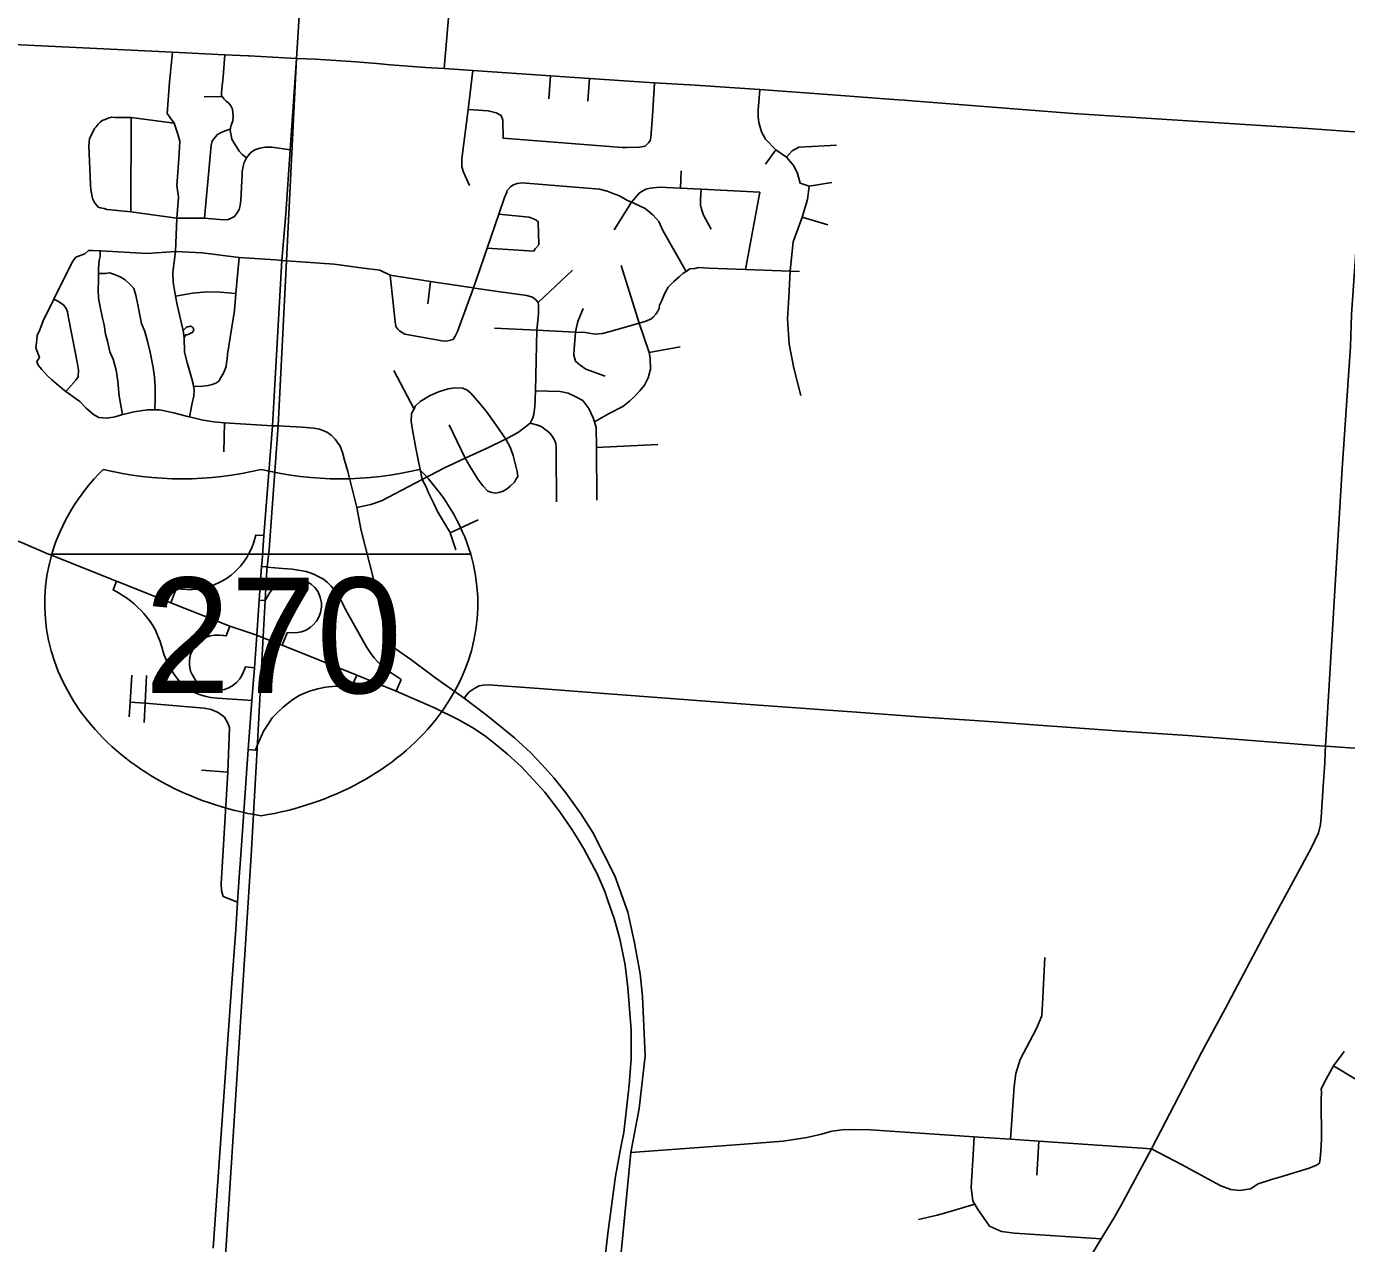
# Model space of a CAD drawing. Extents: x 1755200 to 1902939, y 644115 to 788070.
# Drawn here: x 1863492 to 1874924, y 725068 to 735609 of the extents above; entities that cross this region are included whole.
import ezdxf

# ---------------------------------------------------------------- set-up
doc = ezdxf.new("R2010")
doc.units = 0
for name, color, linetype in [('GM_X_City_Street', 7, 'Continuous'), ('GM_X_County_Road', 7, 'Continuous'), ('GM_X_Interchange_Ramps', 7, 'Continuous'), ('GM_X_Interstate_Route', 7, 'Continuous'), ('GM_X_Interstate_Shield', 7, 'Continuous'), ('GM_X_State_Route', 7, 'Continuous'), ('GM_X_Township', 7, 'Continuous')]:
    doc.layers.add(name, color=color, linetype=linetype)

msp = doc.modelspace()

# ---------------------------------------------------------------- linework, layer by layer
at = {"layer": 'GM_X_City_Street'}
for points in [[(1865832, 735332), (1865883, 736166)], [(1867109, 735243), (1867161, 735857), (1867181, 735892), (1867216, 735925), (1867269, 735947), (1867307, 735950), (1867353, 735942)], [(1864903, 732228), (1864928, 732346), (1864941, 732410), (1864944, 732462), (1864940, 732493), (1864937, 732514), (1864924, 732558), (1864901, 732637), (1864884, 732699), (1864860, 732788), (1864858, 732912), (1864850, 732975), (1864798, 733198), (1864784, 733272), (1864764, 733395), (1864761, 733480), (1864784, 733660), (1864795, 733949), (1864810, 734131), (1864795, 734231), (1864804, 734343), (1864815, 734508), (1864821, 734614), (1864804, 734677), (1864770, 734771), (1864711, 734856), (1864732, 735125), (1864756, 735386)], [(1865399, 734471), (1865360, 734500), (1865334, 734528), (1865309, 734571), (1865292, 734599), (1865272, 734631), (1865265, 734663), (1865256, 734708), (1865257, 734720), (1865258, 734729), (1865265, 734755), (1865279, 734790), (1865282, 734829), (1865276, 734891), (1865262, 734921), (1865245, 734944), (1865223, 734960), (1865203, 734978), (1865186, 735003), (1865182, 735009), (1865180, 735031), (1865185, 735067), (1865197, 735171), (1865209, 735364)], [(1865832, 735332), (1865996, 735324), (1866346, 735301), (1866418, 735296)], [(1866418, 735296), (1866526, 735287), (1866643, 735276), (1866950, 735254)], [(1866950, 735254), (1867109, 735243), (1867358, 735227), (1868029, 735181), (1868368, 735159), (1868842, 735127)], [(1867330, 734230), (1867276, 734347), (1867263, 734393), (1867262, 734461), (1867316, 734890), (1867358, 735227)], [(1867316, 734890), (1867491, 734879), (1867560, 734861), (1867602, 734837), (1867617, 734798), (1867620, 734640), (1868651, 734561), (1868693, 734560), (1868802, 734562), (1868849, 734573), (1868880, 734600), (1868894, 734622), (1868899, 734648), (1868913, 734833), (1868932, 735121)], [(1868015, 734982), (1868029, 735181)], [(1868354, 734961), (1868368, 735159)], [(1868842, 735127), (1868932, 735121), (1869284, 735099), (1869842, 735062), (1870470, 735015)], [(1865032, 735000), (1865186, 735003)], [(1870198, 732413), (1870138, 732650), (1870096, 732857), (1870083, 733075), (1870094, 733261), (1870105, 733490), (1870105, 733491), (1870132, 733742), (1870172, 733852), (1870206, 733947), (1870209, 733956), (1870257, 734110), (1870269, 734226), (1870192, 734251), (1870168, 734336), (1870137, 734401), (1870073, 734476), (1869983, 734540), (1869893, 734632), (1869858, 734696), (1869833, 734777), (1869829, 734825), (1869830, 734889), (1869833, 734954), (1869842, 735062)], [(1864063, 734686), (1864082, 734724), (1864096, 734740), (1864114, 734761), (1864131, 734779), (1864147, 734795), (1864173, 734804), (1864201, 734814), (1864228, 734823), (1864254, 734819), (1864372, 734820), (1864400, 734819), (1864770, 734771)], [(1864395, 734004), (1864400, 734819)], [(1864112, 734044), (1864081, 734084), (1864064, 734118), (1864060, 734135), (1864049, 734195), (1864046, 734239), (1864033, 734575), (1864038, 734639), (1864063, 734686)], [(1865035, 733947), (1865093, 734581), (1865100, 734615), (1865114, 734634), (1865147, 734674), (1865178, 734691), (1865214, 734704), (1865257, 734720)], [(1864112, 734044), (1864134, 734037), (1864164, 734031), (1864188, 734024), (1864222, 734019), (1864395, 734004), (1864795, 733949), (1865035, 733947), (1865197, 733933), (1865243, 733936), (1865293, 733963), (1865312, 733987), (1865333, 734023), (1865343, 734058), (1865348, 734104), (1865357, 734272), (1865360, 734325), (1865361, 734352), (1865368, 734397), (1865378, 734431), (1865399, 734471), (1865409, 734486), (1865430, 734510), (1865448, 734525), (1865471, 734539), (1865513, 734555), (1865560, 734563), (1865617, 734563), (1865776, 734541)], [(1870073, 734476), (1870124, 734530), (1870182, 734563), (1870292, 734569), (1870508, 734581)], [(1869892, 734417), (1869983, 734540)], [(1869157, 734207), (1869161, 734357)], [(1867364, 733345), (1867482, 733689), (1867583, 733984), (1867632, 734128), (1867651, 734172), (1867653, 734186), (1867686, 734223)], [(1867686, 734223), (1867710, 734237), (1867742, 734248), (1867784, 734253), (1868454, 734198), (1868521, 734181), (1868563, 734164), (1868629, 734143), (1868692, 734104), (1868731, 734087), (1868759, 734075), (1868849, 734031), (1868916, 733976), (1868967, 733919), (1869003, 733840), (1869205, 733487)], [(1868731, 734087), (1868801, 734168), (1868822, 734179), (1868856, 734199), (1868892, 734208), (1868974, 734216), (1869157, 734207), (1869335, 734198), (1869844, 734172)], [(1870269, 734226), (1870466, 734256)], [(1868581, 733846), (1868731, 734087)], [(1869423, 733852), (1869354, 733973), (1869339, 734026), (1869328, 734064), (1869329, 734112), (1869335, 734198)], [(1869719, 733505), (1869844, 734172)], [(1867482, 733689), (1867885, 733663), (1867897, 733683), (1867928, 733717), (1867924, 733917), (1867904, 733933), (1867845, 733956), (1867583, 733984)], [(1870209, 733956), (1870433, 733891)], [(1863605, 732743), (1863573, 732826), (1863578, 732870), (1863586, 732932), (1863607, 732980), (1863636, 733058), (1863729, 733247), (1863875, 733543), (1863895, 733575), (1863921, 733611), (1863997, 733638)], [(1863997, 733638), (1864030, 733669), (1864068, 733669), (1864130, 733665), (1864136, 733664), (1864538, 733642), (1864784, 733660), (1865015, 733649), (1865335, 733609), (1865649, 733586)], [(1864324, 732247), (1864294, 732406), (1864283, 732537), (1864269, 732633), (1864243, 732727), (1864214, 732790), (1864194, 732884), (1864177, 732945), (1864164, 733025), (1864150, 733083), (1864131, 733179), (1864115, 733254), (1864112, 733326), (1864116, 733410), (1864117, 733456), (1864117, 733470), (1864116, 733508), (1864123, 733581), (1864130, 733615), (1864130, 733665)], [(1864940, 732493), (1864996, 732491), (1865067, 732498), (1865101, 732507), (1865131, 732520), (1865157, 732538), (1865176, 732568), (1865197, 732601), (1865211, 732635), (1865222, 732665), (1865225, 732695), (1865231, 732728), (1865232, 732770), (1865295, 733149), (1865304, 733295), (1865335, 733609)], [(1865649, 733586), (1865705, 733582), (1865744, 733579), (1866157, 733550), (1866411, 733516), (1866553, 733499), (1866641, 733454), (1866992, 733401), (1867284, 733357), (1867364, 733345), (1867369, 733344)], [(1867912, 732977), (1868248, 732961), (1868331, 732957), (1868417, 732945), (1868481, 732948), (1868548, 732967), (1868799, 733040), (1868846, 733053), (1868898, 733074), (1868920, 733092), (1868941, 733117), (1868961, 733143), (1868970, 733167), (1868974, 733195), (1868995, 733236), (1869018, 733294), (1869049, 733351), (1869072, 733375), (1869098, 733400), (1869145, 733441), (1869178, 733473), (1869205, 733487), (1869210, 733490), (1869233, 733508), (1869281, 733511), (1869311, 733522), (1869401, 733516), (1869719, 733505), (1870105, 733490), (1870187, 733487)], [(1868799, 733040), (1868643, 733539)], [(1864605, 732288), (1864606, 732382), (1864606, 732484), (1864600, 732571), (1864589, 732655), (1864564, 732789), (1864540, 732884), (1864517, 732966), (1864489, 733037), (1864478, 733095), (1864458, 733197), (1864440, 733281), (1864423, 733338), (1864397, 733368), (1864348, 733413), (1864309, 733438), (1864269, 733455), (1864213, 733474), (1864175, 733468), (1864117, 733470)], [(1866641, 733454), (1866686, 733051), (1866692, 733010), (1866707, 732988), (1866723, 732972), (1866770, 732943), (1867107, 732882), (1867141, 732886), (1867186, 732897), (1867206, 732925), (1867225, 732968), (1867364, 733345)], [(1866969, 733205), (1866992, 733401)], [(1867923, 733217), (1868222, 733499)], [(1864784, 733272), (1864929, 733299), (1865058, 733309), (1865169, 733306), (1865304, 733295)], [(1867369, 733344), (1867372, 733343), (1867594, 733309), (1867824, 733279), (1867873, 733265), (1867904, 733241), (1867923, 733217)], [(1863832, 732448), (1863919, 732546), (1863939, 732575), (1863943, 732633), (1863932, 732701), (1863914, 732792), (1863854, 733099), (1863848, 733137), (1863835, 733167), (1863812, 733198), (1863764, 733228), (1863729, 733247)], [(1867853, 732172), (1867877, 732220), (1867887, 732252), (1867895, 732316), (1867901, 732453), (1867912, 732977), (1867926, 733119), (1867925, 733181), (1867926, 733196), (1867923, 733217)], [(1868248, 732961), (1868256, 733004), (1868267, 733052), (1868313, 733167)], [(1864858, 732912), (1864869, 732937), (1864885, 732937), (1864899, 732945), (1864909, 732949), (1864919, 732956), (1864927, 732956), (1864934, 732966), (1864940, 732972), (1864942, 732982), (1864938, 732990), (1864934, 733000), (1864928, 733004), (1864919, 733012), (1864913, 733012), (1864903, 733011), (1864888, 733007), (1864878, 733005), (1864850, 732975)], [(1867544, 732996), (1867912, 732977)], [(1868504, 732580), (1868337, 732641), (1868286, 732676), (1868248, 732709), (1868241, 732731), (1868233, 732761), (1868235, 732815), (1868248, 732961)], [(1868412, 732184), (1868532, 732253), (1868657, 732317), (1868714, 732364), (1868757, 732403), (1868804, 732452), (1868843, 732501), (1868876, 732565), (1868895, 732640), (1868893, 732737), (1868884, 732786), (1868839, 732921), (1868799, 733040)], [(1868884, 732786), (1869153, 732835)], [(1863605, 732743), (1863583, 732706), (1863593, 732676), (1863625, 732638), (1863672, 732587), (1863711, 732547), (1863822, 732455), (1863832, 732448), (1863955, 732360), (1864010, 732303), (1864074, 732247), (1864119, 732222), (1864189, 732215), (1864260, 732228), (1864324, 732247), (1864340, 732252), (1864422, 732271), (1864539, 732287), (1864605, 732288), (1864643, 732288), (1864768, 732261), (1864888, 732231), (1864903, 732228), (1865008, 732202), (1865112, 732185), (1865206, 732176), (1865624, 732151)], [(1866849, 732294), (1866674, 732629)], [(1866920, 731686), (1866865, 731957), (1866834, 732114), (1866825, 732190), (1866827, 732256), (1866847, 732290), (1866849, 732294), (1866858, 732321), (1866903, 732361), (1866982, 732411), (1867061, 732443), (1867145, 732470), (1867201, 732479), (1867267, 732477), (1867305, 732463), (1867339, 732434), (1867415, 732347), (1867472, 732276), (1867559, 732156), (1867642, 732035)], [(1868431, 731505), (1868428, 731961), (1868427, 732135), (1868412, 732184), (1868401, 732218), (1868361, 732301), (1868310, 732368), (1868244, 732403), (1868183, 732432), (1868113, 732447), (1867901, 732453)], [(1865201, 731925), (1865206, 732176)], [(1865624, 732151), (1865672, 732149), (1865879, 732139), (1865981, 732130), (1866030, 732120), (1866066, 732107), (1866099, 732091), (1866131, 732070), (1866165, 732035), (1866186, 732006), (1866208, 731973), (1866229, 731920), (1866247, 731852), (1866274, 731753), (1866354, 731443), (1866392, 731243), (1866498, 730825), (1866585, 730431), (1866610, 730323), (1866628, 730289), (1866659, 730242), (1866698, 730213), (1866822, 730125), (1866992, 729999), (1867018, 729980), (1867282, 729790)], [(1866354, 731443), (1866475, 731468), (1866568, 731501), (1866920, 731686), (1867112, 731786), (1867290, 731870), (1867492, 731962), (1867629, 732029), (1867642, 732035), (1867754, 732095), (1867813, 732141), (1867853, 732172)], [(1867290, 731870), (1867153, 732158)], [(1868081, 731492), (1868079, 731924), (1868080, 731962), (1868076, 731996), (1868069, 732020), (1868061, 732032), (1868051, 732051), (1868026, 732082), (1868024, 732085), (1868004, 732105), (1867985, 732118), (1867954, 732142), (1867921, 732155), (1867853, 732172)], [(1867290, 731870), (1867332, 731800), (1867402, 731687), (1867443, 731630), (1867488, 731583), (1867522, 731573), (1867556, 731568), (1867582, 731572), (1867620, 731583), (1867657, 731606), (1867681, 731626), (1867718, 731661), (1867730, 731685), (1867747, 731712), (1867741, 731753), (1867725, 731823), (1867706, 731893), (1867682, 731964), (1867642, 732035)], [(1868428, 731961), (1868959, 731989)], [(1867210, 731075), (1867160, 731222), (1867155, 731236), (1867112, 731307), (1867077, 731365), (1867048, 731414), (1867016, 731483), (1866972, 731575), (1866954, 731622), (1866920, 731686)], [(1867160, 731222), (1867403, 731335)], [(1864381, 729629), (1864389, 729756), (1864405, 729991)], [(1864512, 729581), (1864520, 729747), (1864533, 729989)], [(1867282, 729790), (1867324, 729844), (1867376, 729878), (1867413, 729898), (1867448, 729904), (1867503, 729907), (1867533, 729904), (1867932, 729875), (1868496, 729833), (1869834, 729732), (1870680, 729671), (1871221, 729631), (1871703, 729598), (1871910, 729583)], [(1864389, 729756), (1864520, 729747), (1865031, 729704), (1865091, 729693), (1865151, 729667), (1865206, 729626)], [(1867282, 729790), (1867472, 729646), (1867610, 729538), (1867719, 729448), (1867856, 729322), (1867954, 729216), (1868058, 729101), (1868164, 728973), (1868296, 728787), (1868398, 728627)], [(1865235, 729150), (1865250, 729536), (1865237, 729574), (1865206, 729626)], [(1871910, 729583), (1872330, 729551)], [(1872330, 729551), (1872417, 729545), (1872932, 729509), (1873548, 729467), (1874691, 729380)], [(1874246, 727805), (1874443, 728173), (1874617, 728493), (1874682, 728624), (1874698, 728697), (1874704, 728757), (1874722, 729028), (1874735, 729230), (1874740, 729326)], [(1865007, 729169), (1865235, 729150)], [(1865321, 728024), (1865197, 728075), (1865180, 728127), (1865178, 728184), (1865235, 729150)], [(1868565, 723967), (1868555, 724152), (1868555, 724279), (1868566, 724408), (1868586, 724564), (1868621, 724784), (1868726, 725857), (1868799, 726239), (1868851, 726695), (1868827, 727209), (1868807, 727404), (1868758, 727673), (1868701, 727938), (1868587, 728253), (1868398, 728627)], [(1872854, 725199), (1872909, 725288), (1872970, 725394), (1873235, 725890), (1873667, 726722), (1873872, 727100), (1874246, 727805)], [(1872014, 725973), (1872045, 726428), (1872059, 726540), (1872098, 726661), (1872239, 726930), (1872285, 727041), (1872291, 727145), (1872311, 727545)], [(1874811, 726606), (1875008, 726488), (1875120, 726427), (1875195, 726418), (1875967, 726350), (1876145, 726355), (1876262, 726390), (1876375, 726458), (1876444, 726548), (1876478, 726647), (1876492, 726903)], [(1873235, 725890), (1873496, 725752), (1873761, 725609), (1873836, 725568), (1873922, 725536), (1873996, 725527), (1874093, 725543), (1874158, 725585), (1874275, 725623), (1874356, 725647), (1874600, 725720), (1874663, 725748), (1874690, 725765), (1874694, 725805), (1874700, 725870), (1874706, 725971), (1874704, 726316), (1874706, 726378), (1874705, 726406), (1874732, 726467), (1874811, 726606), (1874902, 726731)], [(1868726, 725857), (1869631, 725922), (1870046, 725956), (1870250, 725986), (1870377, 726015), (1870466, 726041), (1870560, 726052), (1870644, 726056), (1870800, 726052), (1871698, 725994), (1871740, 725991), (1872014, 725973), (1872258, 725956), (1873235, 725890)], [(1871698, 725994), (1871690, 725839), (1871681, 725701), (1871673, 725553), (1871688, 725436), (1871704, 725410), (1871729, 725368), (1871832, 725220), (1871935, 725173), (1872048, 725158), (1872798, 725109)], [(1872242, 725661), (1872258, 725956)], [(1871217, 725278), (1871380, 725314), (1871442, 725331), (1871704, 725410)], [(1872488, 724558), (1872527, 724652), (1872555, 724701), (1872608, 724792), (1872798, 725109), (1872854, 725199)]]:
    msp.add_lwpolyline(points, dxfattribs=at)
at = {"layer": 'GM_X_County_Road'}
for points in [[(1870470, 735015), (1871041, 734973), (1871100, 734970)], [(1871100, 734970), (1871126, 734968), (1872555, 734854), (1874047, 734759), (1874592, 734724), (1875067, 734691), (1875512, 734675)], [(1874740, 729326), (1874743, 729376), (1874806, 730434), (1874886, 731781), (1874959, 732837), (1874968, 733115), (1875016, 733821), (1875032, 734151), (1875067, 734691)], [(1874691, 729380), (1874743, 729376), (1875499, 729324), (1876384, 729259), (1876384, 729259), (1876561, 729246), (1876989, 729216), (1877482, 729181), (1878329, 729124), (1878496, 729113), (1878643, 729086), (1878783, 729038), (1878965, 728957), (1879035, 728933), (1879119, 728902), (1879260, 728882), (1879480, 728866), (1879750, 728849), (1880150, 728823), (1880996, 728770), (1881256, 728757), (1881552, 728741)]]:
    msp.add_lwpolyline(points, dxfattribs=at)
at = {"layer": 'GM_X_Interchange_Ramps'}
for points in [[(1865549, 731199), (1865478, 731203), (1865457, 731133), (1865443, 731094), (1865425, 731055), (1865400, 731010), (1865373, 730970), (1865345, 730935), (1865321, 730909), (1865297, 730885), (1865265, 730858), (1865224, 730828), (1865190, 730807), (1865149, 730786), (1865103, 730767), (1865059, 730753), (1865015, 730743), (1864968, 730736), (1864929, 730733), (1864883, 730732), (1864790, 730739), (1864742, 730618)], [(1866694, 729852), (1866737, 729953), (1866659, 730005), (1866620, 730031), (1866585, 730058), (1866558, 730083), (1866529, 730112), (1866502, 730142), (1866483, 730166), (1866462, 730195), (1866440, 730230), (1866255, 730558), (1866232, 730609), (1866207, 730660), (1866185, 730694), (1866158, 730730), (1866131, 730762), (1866099, 730794), (1866064, 730822), (1866019, 730846), (1865986, 730861), (1865948, 730876), (1865914, 730887), (1865879, 730895), (1865829, 730904), (1865796, 730908), (1865709, 730915), (1865576, 730927), (1865568, 730928), (1865527, 730931)], [(1864273, 730806), (1864243, 730729), (1864296, 730700), (1864330, 730678), (1864358, 730660), (1864392, 730634), (1864425, 730607), (1864457, 730578), (1864485, 730550), (1864508, 730525), (1864532, 730497), (1864558, 730463), (1864586, 730421), (1864609, 730380), (1864634, 730324), (1864650, 730281), (1864686, 730165), (1864708, 730111), (1864727, 730072), (1864752, 730029), (1864775, 729994), (1864798, 729962), (1864835, 729918), (1864869, 729886), (1864910, 729860), (1864953, 729838), (1864997, 729820), (1865048, 729806), (1865088, 729797), (1865143, 729791), (1865405, 729775), (1865443, 729771)], [(1865508, 730639), (1865558, 730636), (1865599, 730706), (1865623, 730736), (1865650, 730763), (1865682, 730788), (1865704, 730802), (1865738, 730818), (1865786, 730828), (1865834, 730829), (1865872, 730822), (1865927, 730800), (1865962, 730776), (1865989, 730750), (1866017, 730711), (1866037, 730664), (1866047, 730617), (1866047, 730579), (1866039, 730532), (1866025, 730493), (1866003, 730457), (1865979, 730428), (1865952, 730405), (1865913, 730381), (1865873, 730367), (1865840, 730361), (1865751, 730358), (1865706, 730251)], [(1865466, 730054), (1865390, 730062), (1865373, 730020), (1865356, 729988), (1865339, 729960), (1865312, 729928), (1865280, 729901), (1865244, 729880), (1865206, 729867), (1865148, 729858), (1865103, 729862), (1865071, 729869), (1865040, 729881), (1865017, 729894), (1864988, 729915), (1864956, 729948), (1864926, 729996), (1864914, 730026), (1864904, 730073), (1864903, 730117), (1864911, 730160), (1864921, 730191), (1864941, 730228), (1864969, 730264), (1865005, 730296), (1865038, 730315), (1865083, 730331), (1865124, 730336), (1865164, 730337), (1865199, 730335), (1865222, 730331), (1865254, 730414)], [(1865411, 729346), (1865476, 729340), (1865491, 729381), (1865504, 729414), (1865544, 729507), (1865584, 729566), (1865621, 729621), (1865664, 729665), (1865714, 729714), (1865760, 729751), (1865809, 729786), (1865855, 729814), (1865900, 729835), (1865953, 729854), (1866015, 729871), (1866082, 729886), (1866172, 729896), (1866235, 729894), (1866308, 729886), (1866353, 729990)]]:
    msp.add_lwpolyline(points, dxfattribs=at)
at = {"layer": 'GM_X_Interstate_Route'}
for points in [[(1858198, 731796), (1858536, 731768), (1859120, 731721), (1859959, 731652), (1861086, 731555), (1862199, 731479), (1862516, 731435), (1862891, 731344), (1863449, 731140), (1863683, 731039), (1863687, 731038)], [(1863687, 731038), (1864273, 730806), (1864742, 730618), (1865254, 730414), (1865486, 730336)], [(1865486, 730336), (1865541, 730315), (1865706, 730251), (1866353, 729990), (1866694, 729852), (1867026, 729709), (1867232, 729607), (1867362, 729532), (1867471, 729459), (1867571, 729379), (1867659, 729307), (1867778, 729197), (1867980, 728976), (1868111, 728807), (1868217, 728652), (1868276, 728558), (1868319, 728488), (1868434, 728270), (1868500, 728118), (1868531, 728031)], [(1868531, 728031), (1868582, 727884), (1868631, 727708), (1868676, 727478), (1868701, 727285), (1868730, 726916), (1868730, 726669), (1868711, 726444), (1868688, 726236)], [(1868688, 726236), (1868665, 726031), (1868643, 725918)], [(1868643, 725918), (1868593, 725653), (1868527, 725155), (1868483, 724777), (1868462, 724548), (1868450, 724329), (1868462, 723970), (1868473, 723845)]]:
    msp.add_lwpolyline(points, dxfattribs=at)
at = {"layer": 'GM_X_Interstate_Shield'}
msp.add_line((1867338, 731039), (1863712, 731039), dxfattribs=at)
msp.add_line((1867338, 731039), (1863712, 731039), dxfattribs=at)
for centre, start_param, end_param in [((1865994, 730610), 2.47259, 2.911027), ((1864840, 733566), 4.415841, 5.008937), ((1866210, 733566), 4.415841, 5.008937), ((1865057, 730610), 0.230566, 0.669003), ((1865994, 730610), 2.911027, 4.511031), ((1865057, 730610), 4.913747, 6.513751)]:
    msp.add_ellipse(centre, major_axis=(2344, 0), ratio=0.8, start_param=start_param, end_param=end_param, dxfattribs=at)
at = {"layer": 'GM_X_State_Route'}
for points in [[(1864103, 735418), (1863384, 735452), (1863317, 735457)], [(1865413, 735354), (1865209, 735364), (1864756, 735386), (1864103, 735418)], [(1865622, 735343), (1865421, 735354), (1865413, 735354)], [(1865832, 735332), (1865832, 735332), (1865622, 735343)], [(1865779, 734582), (1865832, 735332)], [(1865664, 732866), (1865705, 733582), (1865738, 733987), (1865776, 734541), (1865779, 734582)], [(1865624, 732151), (1865664, 732866)], [(1865532, 730985), (1865549, 731199), (1865624, 732151)], [(1865486, 730336), (1865508, 730639), (1865527, 730931), (1865532, 730985)], [(1865335, 728241), (1865348, 728436), (1865411, 729346), (1865443, 729771), (1865466, 730054), (1865486, 730336)], [(1865305, 727789), (1865321, 728024), (1865335, 728241)], [(1865269, 727286), (1865305, 727789)], [(1865108, 725027), (1865145, 725525), (1865269, 727286)]]:
    msp.add_lwpolyline(points, dxfattribs=at)
at = {"layer": 'GM_X_Township'}
msp.add_lwpolyline([(1865005, 721674), (1865437, 728430), (1865493, 729406), (1865541, 730325), (1865558, 730636), (1865573, 730904), (1865594, 731078), (1865672, 732154), (1865744, 733579), (1865832, 735332), (1865925, 736844)], dxfattribs=at)

# ---------------------------------------------------------------- texts
at = {"layer": 'GM_X_Interstate_Shield'}
msp.add_text('270', height=1000, dxfattribs=at).set_placement((1864515, 729835))

doc.saveas('drawing.dxf')
